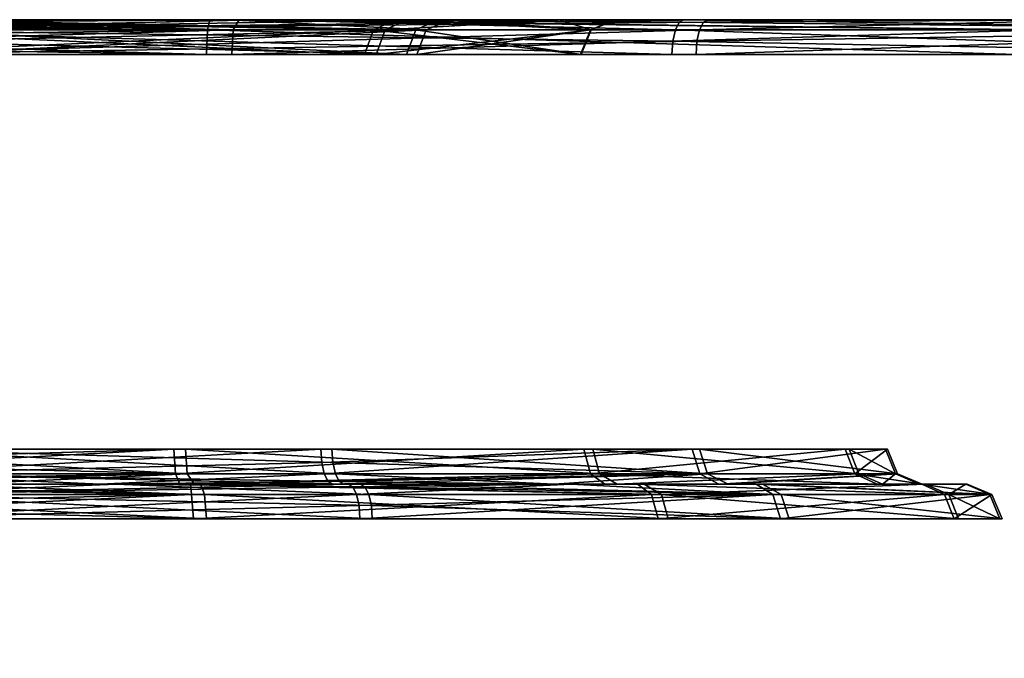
# Model space of a CAD drawing. Header units: millimetres. Extents: x -150 to 150, y -85 to 1149.
# Tile 730 of 1056: x -51.691 to -50.843, y 1008.85 to 1009.4. Entities that reach past the tile are written whole.
import ezdxf

# ---------------------------------------------------------------- set-up
doc = ezdxf.new("R2010")
doc.units = ezdxf.units.MM
doc.header["$LTSCALE"] = 21.359881
for name, color, linetype in [('1453', 7, 'CONTINUOUS'), ('1454', 7, 'CONTINUOUS'), ('1455', 7, 'CONTINUOUS'), ('1456', 7, 'CONTINUOUS'), ('1457', 7, 'CONTINUOUS'), ('1458', 7, 'CONTINUOUS'), ('1459', 7, 'CONTINUOUS'), ('1460', 7, 'CONTINUOUS'), ('1469', 7, 'CONTINUOUS'), ('1470', 7, 'CONTINUOUS'), ('1471', 7, 'CONTINUOUS'), ('1472', 7, 'CONTINUOUS'), ('1494', 7, 'CONTINUOUS'), ('1495', 7, 'CONTINUOUS'), ('1496', 7, 'CONTINUOUS'), ('1497', 7, 'CONTINUOUS'), ('1498', 7, 'CONTINUOUS'), ('1499', 7, 'CONTINUOUS'), ('1500', 7, 'CONTINUOUS'), ('1501', 7, 'CONTINUOUS'), ('1510', 7, 'CONTINUOUS'), ('1511', 7, 'CONTINUOUS'), ('1512', 7, 'CONTINUOUS'), ('1513', 7, 'CONTINUOUS'), ('692', 7, 'CONTINUOUS'), ('693', 7, 'CONTINUOUS'), ('733', 7, 'CONTINUOUS'), ('734', 7, 'CONTINUOUS'), ('9023', 7, 'CONTINUOUS'), ('9025', 7, 'CONTINUOUS')]:
    doc.layers.add(name, color=color, linetype=linetype)

msp = doc.modelspace()

# ---------------------------------------------------------------- linework, layer by layer
at = {"layer": '1453', "linetype": 'CONTINUOUS'}
for points in [[(-51.38705, 1008.97, 280.39211), (-51.82363, 1008.99121, 280.3595), (-51.8251, 1008.97, 280.35084), (-51.38705, 1008.97, 280.39211)], [(-51.39011, 1008.99121, 280.40035), (-51.82363, 1008.99121, 280.3595), (-51.38784, 1008.98148, 280.39425), (-51.39011, 1008.99121, 280.40035)], [(-51.38784, 1008.98148, 280.39425), (-51.82363, 1008.99121, 280.3595), (-51.38705, 1008.97, 280.39211), (-51.38784, 1008.98148, 280.39425)]]:
    msp.add_3dface(points, dxfattribs=at)
at = {"layer": '1454', "linetype": 'CONTINUOUS'}
for points in [[(-51.82363, 1008.99121, 280.3595), (-51.39011, 1008.99121, 280.40035), (-51.60753, 1009, 280.37238), (-51.82363, 1008.99121, 280.3595)], [(-51.82279, 1009, 280.38088), (-51.82363, 1008.99121, 280.3595), (-51.60753, 1009, 280.37238), (-51.82279, 1009, 280.38088)], [(-51.60753, 1009, 280.37238), (-51.39011, 1008.99121, 280.40035), (-51.3935, 1008.99772, 280.40947), (-51.60753, 1009, 280.37238)], [(-51.3975, 1009, 280.42024), (-51.60753, 1009, 280.37238), (-51.3935, 1008.99772, 280.40947), (-51.3975, 1009, 280.42024)]]:
    msp.add_3dface(points, dxfattribs=at)
at = {"layer": '1455', "linetype": 'CONTINUOUS'}
for points in [[(-51.97914, 1008.97, 281.98567), (-51.97835, 1008.98148, 281.98353), (-51.54256, 1008.99121, 282.01828), (-51.97914, 1008.97, 281.98567)], [(-51.97914, 1008.97, 281.98567), (-51.54256, 1008.99121, 282.01828), (-51.54109, 1008.97, 282.02695), (-51.97914, 1008.97, 281.98567)], [(-51.97835, 1008.98148, 281.98353), (-51.97608, 1008.99121, 281.97743), (-51.54256, 1008.99121, 282.01828), (-51.97835, 1008.98148, 281.98353)], [(-51.54256, 1008.99121, 282.01828), (-51.14669, 1008.99121, 281.8369), (-51.54109, 1008.97, 282.02695), (-51.54256, 1008.99121, 282.01828)], [(-51.54109, 1008.97, 282.02695), (-51.14669, 1008.99121, 281.8369), (-51.14109, 1008.97, 281.84367), (-51.54109, 1008.97, 282.02695)], [(-51.39011, 1008.99121, 280.40035), (-51.38784, 1008.98148, 280.39425), (-51.02832, 1008.97, 280.64689), (-51.39011, 1008.99121, 280.40035)], [(-51.03509, 1008.99121, 280.65249), (-51.39011, 1008.99121, 280.40035), (-51.02832, 1008.97, 280.64689), (-51.03509, 1008.99121, 280.65249)], [(-51.14669, 1008.99121, 281.8369), (-50.89455, 1008.99121, 281.48188), (-51.14109, 1008.97, 281.84367), (-51.14669, 1008.99121, 281.8369)], [(-51.14109, 1008.97, 281.84367), (-50.89455, 1008.99121, 281.48188), (-50.88632, 1008.97, 281.48494), (-51.14109, 1008.97, 281.84367)], [(-50.8537, 1008.99121, 281.04836), (-51.03509, 1008.99121, 280.65249), (-50.84504, 1008.97, 281.04689), (-50.8537, 1008.99121, 281.04836)], [(-50.84504, 1008.97, 281.04689), (-51.03509, 1008.99121, 280.65249), (-51.02832, 1008.97, 280.64689), (-50.84504, 1008.97, 281.04689)], [(-50.89455, 1008.99121, 281.48188), (-50.8537, 1008.99121, 281.04836), (-50.88632, 1008.97, 281.48494), (-50.89455, 1008.99121, 281.48188)], [(-50.88632, 1008.97, 281.48494), (-50.8537, 1008.99121, 281.04836), (-50.84504, 1008.97, 281.04689), (-50.88632, 1008.97, 281.48494)], [(-51.38784, 1008.98148, 280.39425), (-51.38705, 1008.97, 280.39211), (-51.02832, 1008.97, 280.64689), (-51.38784, 1008.98148, 280.39425)]]:
    msp.add_3dface(points, dxfattribs=at)
at = {"layer": '1456', "linetype": 'CONTINUOUS'}
for points in [[(-51.54256, 1008.99121, 282.01828), (-51.97608, 1008.99121, 281.97743), (-51.75866, 1009, 282.0054), (-51.54256, 1008.99121, 282.01828)], [(-51.5434, 1009, 281.99691), (-51.54256, 1008.99121, 282.01828), (-51.75866, 1009, 282.0054), (-51.5434, 1009, 281.99691)], [(-51.14669, 1008.99121, 281.8369), (-51.54256, 1008.99121, 282.01828), (-51.5434, 1009, 281.99691), (-51.14669, 1008.99121, 281.8369)], [(-51.15887, 1009, 281.81944), (-51.14669, 1008.99121, 281.8369), (-51.5434, 1009, 281.99691), (-51.15887, 1009, 281.81944)], [(-51.3975, 1009, 280.42024), (-51.3935, 1008.99772, 280.40947), (-51.03509, 1008.99121, 280.65249), (-51.3975, 1009, 280.42024)], [(-51.3975, 1009, 280.42024), (-51.03509, 1008.99121, 280.65249), (-51.05121, 1009, 280.66628), (-51.3975, 1009, 280.42024)], [(-51.3935, 1008.99772, 280.40947), (-51.39011, 1008.99121, 280.40035), (-51.03509, 1008.99121, 280.65249), (-51.3935, 1008.99772, 280.40947)], [(-50.89455, 1008.99121, 281.48188), (-51.14669, 1008.99121, 281.8369), (-51.15887, 1009, 281.81944), (-50.89455, 1008.99121, 281.48188)], [(-50.91401, 1009, 281.47333), (-50.89455, 1008.99121, 281.48188), (-51.15887, 1009, 281.81944), (-50.91401, 1009, 281.47333)], [(-51.03509, 1008.99121, 280.65249), (-50.8537, 1008.99121, 281.04836), (-51.05121, 1009, 280.66628), (-51.03509, 1008.99121, 280.65249)], [(-51.05121, 1009, 280.66628), (-50.8537, 1008.99121, 281.04836), (-50.8749, 1009, 281.05024), (-51.05121, 1009, 280.66628)], [(-50.8537, 1008.99121, 281.04836), (-50.89455, 1008.99121, 281.48188), (-50.91401, 1009, 281.47333), (-50.8537, 1008.99121, 281.04836)], [(-50.8749, 1009, 281.05024), (-50.8537, 1008.99121, 281.04836), (-50.91401, 1009, 281.47333), (-50.8749, 1009, 281.05024)]]:
    msp.add_3dface(points, dxfattribs=at)
at = {"layer": '1457', "linetype": 'CONTINUOUS'}
for points in [[(-51.80986, 1009.00879, 280.44077), (-51.41882, 1009.00879, 280.47762), (-51.80839, 1009.03, 280.44943), (-51.80986, 1009.00879, 280.44077)], [(-51.42108, 1009.01852, 280.48371), (-51.42188, 1009.03, 280.48585), (-51.80839, 1009.03, 280.44943), (-51.42108, 1009.01852, 280.48371)], [(-51.41882, 1009.00879, 280.47762), (-51.42108, 1009.01852, 280.48371), (-51.80839, 1009.03, 280.44943), (-51.41882, 1009.00879, 280.47762)]]:
    msp.add_3dface(points, dxfattribs=at)
at = {"layer": '1458', "linetype": 'CONTINUOUS'}
for points in [[(-51.41143, 1009, 280.45773), (-51.80986, 1009.00879, 280.44077), (-51.81356, 1009, 280.41988), (-51.41143, 1009, 280.45773)], [(-51.41882, 1009.00879, 280.47762), (-51.80986, 1009.00879, 280.44077), (-51.41543, 1009.00228, 280.46849), (-51.41882, 1009.00879, 280.47762)], [(-51.80986, 1009.00879, 280.44077), (-51.41143, 1009, 280.45773), (-51.41543, 1009.00228, 280.46849), (-51.80986, 1009.00879, 280.44077)]]:
    msp.add_3dface(points, dxfattribs=at)
at = {"layer": '1459', "linetype": 'CONTINUOUS'}
for points in [[(-51.94737, 1009.00879, 281.90017), (-51.94511, 1009.01852, 281.89407), (-51.5578, 1009.03, 281.92835), (-51.94737, 1009.00879, 281.90017)], [(-51.55633, 1009.00879, 281.93701), (-51.94737, 1009.00879, 281.90017), (-51.5578, 1009.03, 281.92835), (-51.55633, 1009.00879, 281.93701)], [(-51.94511, 1009.01852, 281.89407), (-51.94431, 1009.03, 281.89193), (-51.5578, 1009.03, 281.92835), (-51.94511, 1009.01852, 281.89407)], [(-51.20485, 1009.03, 281.76663), (-51.55633, 1009.00879, 281.93701), (-51.5578, 1009.03, 281.92835), (-51.20485, 1009.03, 281.76663)], [(-51.19925, 1009.00879, 281.7734), (-51.55633, 1009.00879, 281.93701), (-51.20485, 1009.03, 281.76663), (-51.19925, 1009.00879, 281.7734)], [(-51.42188, 1009.03, 280.48585), (-51.42108, 1009.01852, 280.48371), (-51.09858, 1009.00879, 280.70505), (-51.42188, 1009.03, 280.48585)], [(-51.42188, 1009.03, 280.48585), (-51.09858, 1009.00879, 280.70505), (-51.10535, 1009.03, 280.71065), (-51.42188, 1009.03, 280.48585)], [(-50.98005, 1009.03, 281.45011), (-51.19925, 1009.00879, 281.7734), (-51.20485, 1009.03, 281.76663), (-50.98005, 1009.03, 281.45011)], [(-50.97182, 1009.00879, 281.45317), (-51.19925, 1009.00879, 281.7734), (-50.98005, 1009.03, 281.45011), (-50.97182, 1009.00879, 281.45317)], [(-51.09858, 1009.00879, 280.70505), (-50.93497, 1009.00879, 281.06213), (-51.10535, 1009.03, 280.71065), (-51.09858, 1009.00879, 280.70505)], [(-51.10535, 1009.03, 280.71065), (-50.93497, 1009.00879, 281.06213), (-50.94363, 1009.03, 281.06359), (-51.10535, 1009.03, 280.71065)], [(-50.94363, 1009.03, 281.06359), (-50.97182, 1009.00879, 281.45317), (-50.98005, 1009.03, 281.45011), (-50.94363, 1009.03, 281.06359)], [(-50.93497, 1009.00879, 281.06213), (-50.97182, 1009.00879, 281.45317), (-50.94363, 1009.03, 281.06359), (-50.93497, 1009.00879, 281.06213)], [(-51.42108, 1009.01852, 280.48371), (-51.41882, 1009.00879, 280.47762), (-51.09858, 1009.00879, 280.70505), (-51.42108, 1009.01852, 280.48371)]]:
    msp.add_3dface(points, dxfattribs=at)
at = {"layer": '1460', "linetype": 'CONTINUOUS'}
for points in [[(-51.95476, 1009, 281.92005), (-51.95076, 1009.00228, 281.90929), (-51.55633, 1009.00879, 281.93701), (-51.95476, 1009, 281.92005)], [(-51.95476, 1009, 281.92005), (-51.55633, 1009.00879, 281.93701), (-51.55263, 1009, 281.9579), (-51.95476, 1009, 281.92005)], [(-51.95076, 1009.00228, 281.90929), (-51.94737, 1009.00879, 281.90017), (-51.55633, 1009.00879, 281.93701), (-51.95076, 1009.00228, 281.90929)], [(-51.55633, 1009.00879, 281.93701), (-51.19925, 1009.00879, 281.7734), (-51.55263, 1009, 281.9579), (-51.55633, 1009.00879, 281.93701)], [(-51.55263, 1009, 281.9579), (-51.19925, 1009.00879, 281.7734), (-51.1868, 1009, 281.79063), (-51.55263, 1009, 281.9579)], [(-51.41882, 1009.00879, 280.47762), (-51.41543, 1009.00228, 280.46849), (-51.23058, 1009, 280.55357), (-51.41882, 1009.00879, 280.47762)], [(-51.09858, 1009.00879, 280.70505), (-51.41882, 1009.00879, 280.47762), (-51.23058, 1009, 280.55357), (-51.09858, 1009.00879, 280.70505)], [(-51.08067, 1009, 280.69342), (-51.09858, 1009.00879, 280.70505), (-51.23058, 1009, 280.55357), (-51.08067, 1009, 280.69342)], [(-51.19925, 1009.00879, 281.7734), (-50.97182, 1009.00879, 281.45317), (-50.9524, 1009, 281.4618), (-51.19925, 1009.00879, 281.7734)], [(-51.1868, 1009, 281.79063), (-51.19925, 1009.00879, 281.7734), (-50.9524, 1009, 281.4618), (-51.1868, 1009, 281.79063)], [(-50.93497, 1009.00879, 281.06213), (-51.09858, 1009.00879, 280.70505), (-51.08067, 1009, 280.69342), (-50.93497, 1009.00879, 281.06213)], [(-50.91371, 1009, 281.06063), (-50.93497, 1009.00879, 281.06213), (-51.08067, 1009, 280.69342), (-50.91371, 1009, 281.06063)], [(-50.97182, 1009.00879, 281.45317), (-50.93497, 1009.00879, 281.06213), (-50.91371, 1009, 281.06063), (-50.97182, 1009.00879, 281.45317)], [(-50.9524, 1009, 281.4618), (-50.97182, 1009.00879, 281.45317), (-50.91371, 1009, 281.06063), (-50.9524, 1009, 281.4618)], [(-51.41543, 1009.00228, 280.46849), (-51.41143, 1009, 280.45773), (-51.23058, 1009, 280.55357), (-51.41543, 1009.00228, 280.46849)]]:
    msp.add_3dface(points, dxfattribs=at)
at = {"layer": '1469', "linetype": 'CONTINUOUS'}
for points in [[(-51.83722, 1009.39121, 279.53728), (-51.10535, 1009.39121, 279.63397), (-51.83641, 1009.37, 279.54603), (-51.83722, 1009.39121, 279.53728)], [(-51.10535, 1009.39121, 279.63397), (-51.10762, 1009.38148, 279.64006), (-51.83641, 1009.37, 279.54603), (-51.10535, 1009.39121, 279.63397)], [(-51.10762, 1009.38148, 279.64006), (-51.10841, 1009.37, 279.6422), (-51.83641, 1009.37, 279.54603), (-51.10762, 1009.38148, 279.64006)]]:
    msp.add_3dface(points, dxfattribs=at)
at = {"layer": '1470', "linetype": 'CONTINUOUS'}
for points in [[(-51.09796, 1009.4, 279.61408), (-51.83722, 1009.39121, 279.53728), (-51.83921, 1009.4, 279.51616), (-51.09796, 1009.4, 279.61408)], [(-51.83722, 1009.39121, 279.53728), (-51.09796, 1009.4, 279.61408), (-51.10196, 1009.39772, 279.62484), (-51.83722, 1009.39121, 279.53728)], [(-51.10535, 1009.39121, 279.63397), (-51.83722, 1009.39121, 279.53728), (-51.10196, 1009.39772, 279.62484), (-51.10535, 1009.39121, 279.63397)]]:
    msp.add_3dface(points, dxfattribs=at)
at = {"layer": '1471', "linetype": 'CONTINUOUS'}
for points in [[(-52.26084, 1009.39121, 282.74382), (-52.25857, 1009.38148, 282.73772), (-51.52978, 1009.37, 282.83175), (-52.26084, 1009.39121, 282.74382)], [(-51.52896, 1009.39121, 282.8405), (-52.26084, 1009.39121, 282.74382), (-51.52978, 1009.37, 282.83175), (-51.52896, 1009.39121, 282.8405)], [(-50.83215, 1009.37, 282.60254), (-51.52896, 1009.39121, 282.8405), (-51.52978, 1009.37, 282.83175), (-50.83215, 1009.37, 282.60254)], [(-50.82762, 1009.39121, 282.61007), (-51.52896, 1009.39121, 282.8405), (-50.83215, 1009.37, 282.60254), (-50.82762, 1009.39121, 282.61007)], [(-51.10841, 1009.37, 279.6422), (-51.10762, 1009.38148, 279.64006), (-50.48791, 1009.39121, 280.03863), (-51.10841, 1009.37, 279.6422)], [(-51.10841, 1009.37, 279.6422), (-50.48791, 1009.39121, 280.03863), (-50.49424, 1009.37, 280.04472), (-51.10841, 1009.37, 279.6422)], [(-51.10762, 1009.38148, 279.64006), (-51.10535, 1009.39121, 279.63397), (-50.48791, 1009.39121, 280.03863), (-51.10762, 1009.38148, 279.64006)], [(-52.25857, 1009.38148, 282.73772), (-52.25777, 1009.37, 282.73558), (-51.52978, 1009.37, 282.83175), (-52.25857, 1009.38148, 282.73772)]]:
    msp.add_3dface(points, dxfattribs=at)
at = {"layer": '1472', "linetype": 'CONTINUOUS'}
for points in [[(-52.26822, 1009.4, 282.7637), (-52.26422, 1009.39772, 282.75294), (-51.52896, 1009.39121, 282.8405), (-52.26822, 1009.4, 282.7637)], [(-52.26822, 1009.4, 282.7637), (-51.52896, 1009.39121, 282.8405), (-51.52698, 1009.4, 282.86162), (-52.26822, 1009.4, 282.7637)], [(-52.26422, 1009.39772, 282.75294), (-52.26084, 1009.39121, 282.74382), (-51.52896, 1009.39121, 282.8405), (-52.26422, 1009.39772, 282.75294)], [(-51.52896, 1009.39121, 282.8405), (-50.82762, 1009.39121, 282.61007), (-51.52698, 1009.4, 282.86162), (-51.52896, 1009.39121, 282.8405)], [(-51.52698, 1009.4, 282.86162), (-50.82762, 1009.39121, 282.61007), (-50.8173, 1009.4, 282.62862), (-51.52698, 1009.4, 282.86162)], [(-51.10535, 1009.39121, 279.63397), (-51.10196, 1009.39772, 279.62484), (-50.76073, 1009.4, 279.78474), (-51.10535, 1009.39121, 279.63397)], [(-50.48791, 1009.39121, 280.03863), (-51.10535, 1009.39121, 279.63397), (-50.76073, 1009.4, 279.78474), (-50.48791, 1009.39121, 280.03863)], [(-51.10196, 1009.39772, 279.62484), (-51.09796, 1009.4, 279.61408), (-50.76073, 1009.4, 279.78474), (-51.10196, 1009.39772, 279.62484)]]:
    msp.add_3dface(points, dxfattribs=at)
at = {"layer": '1494', "linetype": 'CONTINUOUS'}
for points in [[(-51.40067, 1008.99121, 319.60349), (-51.39849, 1008.98148, 319.60962), (-51.83628, 1008.97, 319.64719), (-51.40067, 1008.99121, 319.60349)], [(-51.8347, 1008.99121, 319.63855), (-51.40067, 1008.99121, 319.60349), (-51.83628, 1008.97, 319.64719), (-51.8347, 1008.99121, 319.63855)], [(-51.39849, 1008.98148, 319.60962), (-51.39772, 1008.97, 319.61177), (-51.83628, 1008.97, 319.64719), (-51.39849, 1008.98148, 319.60962)]]:
    msp.add_3dface(points, dxfattribs=at)
at = {"layer": '1495', "linetype": 'CONTINUOUS'}
for points in [[(-51.40779, 1009, 319.58351), (-51.8347, 1008.99121, 319.63855), (-51.83121, 1009, 319.61762), (-51.40779, 1009, 319.58351)], [(-51.8347, 1008.99121, 319.63855), (-51.40779, 1009, 319.58351), (-51.40394, 1008.99772, 319.59433), (-51.8347, 1008.99121, 319.63855)], [(-51.40067, 1008.99121, 319.60349), (-51.8347, 1008.99121, 319.63855), (-51.40394, 1008.99772, 319.59433), (-51.40067, 1008.99121, 319.60349)]]:
    msp.add_3dface(points, dxfattribs=at)
at = {"layer": '1496', "linetype": 'CONTINUOUS'}
for points in [[(-51.96552, 1008.99121, 318.01872), (-51.9677, 1008.98148, 318.0126), (-51.5299, 1008.97, 317.97503), (-51.96552, 1008.99121, 318.01872)], [(-51.53149, 1008.99121, 317.98367), (-51.96552, 1008.99121, 318.01872), (-51.5299, 1008.97, 317.97503), (-51.53149, 1008.99121, 317.98367)], [(-51.13808, 1008.99121, 318.17033), (-51.53149, 1008.99121, 317.98367), (-51.13239, 1008.97, 318.16364), (-51.13808, 1008.99121, 318.17033)], [(-51.13239, 1008.97, 318.16364), (-51.53149, 1008.99121, 317.98367), (-51.5299, 1008.97, 317.97503), (-51.13239, 1008.97, 318.16364)], [(-51.39849, 1008.98148, 319.60962), (-51.40067, 1008.99121, 319.60349), (-51.04231, 1008.99121, 319.35612), (-51.39849, 1008.98148, 319.60962)], [(-51.39772, 1008.97, 319.61177), (-51.39849, 1008.98148, 319.60962), (-51.04231, 1008.99121, 319.35612), (-51.39772, 1008.97, 319.61177)], [(-51.39772, 1008.97, 319.61177), (-51.04231, 1008.99121, 319.35612), (-51.03562, 1008.97, 319.36182), (-51.39772, 1008.97, 319.61177)], [(-50.89071, 1008.99121, 318.52868), (-51.13808, 1008.99121, 318.17033), (-50.88243, 1008.97, 318.52573), (-50.89071, 1008.99121, 318.52868)], [(-50.88243, 1008.97, 318.52573), (-51.13808, 1008.99121, 318.17033), (-51.13239, 1008.97, 318.16364), (-50.88243, 1008.97, 318.52573)], [(-51.04231, 1008.99121, 319.35612), (-50.85566, 1008.99121, 318.96272), (-51.03562, 1008.97, 319.36182), (-51.04231, 1008.99121, 319.35612)], [(-51.03562, 1008.97, 319.36182), (-50.85566, 1008.99121, 318.96272), (-50.84701, 1008.97, 318.9643), (-51.03562, 1008.97, 319.36182)], [(-50.85566, 1008.99121, 318.96272), (-50.89071, 1008.99121, 318.52868), (-50.84701, 1008.97, 318.9643), (-50.85566, 1008.99121, 318.96272)], [(-50.84701, 1008.97, 318.9643), (-50.89071, 1008.99121, 318.52868), (-50.88243, 1008.97, 318.52573), (-50.84701, 1008.97, 318.9643)], [(-51.9677, 1008.98148, 318.0126), (-51.96847, 1008.97, 318.01044), (-51.5299, 1008.97, 317.97503), (-51.9677, 1008.98148, 318.0126)]]:
    msp.add_3dface(points, dxfattribs=at)
at = {"layer": '1497', "linetype": 'CONTINUOUS'}
for points in [[(-51.96225, 1008.99772, 318.02789), (-51.96552, 1008.99121, 318.01872), (-51.53149, 1008.99121, 317.98367), (-51.96225, 1008.99772, 318.02789)], [(-51.9584, 1009, 318.0387), (-51.96225, 1008.99772, 318.02789), (-51.53149, 1008.99121, 317.98367), (-51.9584, 1009, 318.0387)], [(-51.9584, 1009, 318.0387), (-51.53149, 1008.99121, 317.98367), (-51.53497, 1009, 318.0046), (-51.9584, 1009, 318.0387)], [(-51.53149, 1008.99121, 317.98367), (-51.13808, 1008.99121, 318.17033), (-51.53497, 1009, 318.0046), (-51.53149, 1008.99121, 317.98367)], [(-51.53497, 1009, 318.0046), (-51.13808, 1008.99121, 318.17033), (-51.1531, 1009, 318.1854), (-51.53497, 1009, 318.0046)], [(-51.40394, 1008.99772, 319.59433), (-51.40779, 1009, 319.58351), (-51.21613, 1009, 319.48516), (-51.40394, 1008.99772, 319.59433)], [(-51.40067, 1008.99121, 319.60349), (-51.40394, 1008.99772, 319.59433), (-51.21613, 1009, 319.48516), (-51.40067, 1008.99121, 319.60349)], [(-51.04231, 1008.99121, 319.35612), (-51.40067, 1008.99121, 319.60349), (-51.21613, 1009, 319.48516), (-51.04231, 1008.99121, 319.35612)], [(-51.0567, 1009, 319.34029), (-51.04231, 1008.99121, 319.35612), (-51.21613, 1009, 319.48516), (-51.0567, 1009, 319.34029)], [(-51.1531, 1009, 318.1854), (-51.13808, 1008.99121, 318.17033), (-50.91111, 1009, 318.53464), (-51.1531, 1009, 318.1854)], [(-51.13808, 1008.99121, 318.17033), (-50.89071, 1008.99121, 318.52868), (-50.91111, 1009, 318.53464), (-51.13808, 1008.99121, 318.17033)], [(-50.85566, 1008.99121, 318.96272), (-51.04231, 1008.99121, 319.35612), (-51.0567, 1009, 319.34029), (-50.85566, 1008.99121, 318.96272)], [(-50.87621, 1009, 318.95718), (-50.85566, 1008.99121, 318.96272), (-51.0567, 1009, 319.34029), (-50.87621, 1009, 318.95718)], [(-50.91111, 1009, 318.53464), (-50.89071, 1008.99121, 318.52868), (-50.87621, 1009, 318.95718), (-50.91111, 1009, 318.53464)], [(-50.89071, 1008.99121, 318.52868), (-50.85566, 1008.99121, 318.96272), (-50.87621, 1009, 318.95718), (-50.89071, 1008.99121, 318.52868)]]:
    msp.add_3dface(points, dxfattribs=at)
at = {"layer": '1498', "linetype": 'CONTINUOUS'}
for points in [[(-51.43053, 1009.01852, 319.51973), (-51.81985, 1009.00879, 319.55747), (-51.43129, 1009.03, 319.51758), (-51.43053, 1009.01852, 319.51973)], [(-51.43129, 1009.03, 319.51758), (-51.81985, 1009.00879, 319.55747), (-51.81826, 1009.03, 319.54883), (-51.43129, 1009.03, 319.51758)], [(-51.42834, 1009.00879, 319.52585), (-51.81985, 1009.00879, 319.55747), (-51.43053, 1009.01852, 319.51973), (-51.42834, 1009.00879, 319.52585)]]:
    msp.add_3dface(points, dxfattribs=at)
at = {"layer": '1499', "linetype": 'CONTINUOUS'}
for points in [[(-51.82609, 1009, 319.57789), (-51.81985, 1009.00879, 319.55747), (-51.62136, 1009, 319.58866), (-51.82609, 1009, 319.57789)], [(-51.81985, 1009.00879, 319.55747), (-51.42834, 1009.00879, 319.52585), (-51.62136, 1009, 319.58866), (-51.81985, 1009.00879, 319.55747)], [(-51.62136, 1009, 319.58866), (-51.42834, 1009.00879, 319.52585), (-51.42508, 1009.00228, 319.53502), (-51.62136, 1009, 319.58866)], [(-51.42122, 1009, 319.54583), (-51.62136, 1009, 319.58866), (-51.42508, 1009.00228, 319.53502), (-51.42122, 1009, 319.54583)]]:
    msp.add_3dface(points, dxfattribs=at)
at = {"layer": '1500', "linetype": 'CONTINUOUS'}
for points in [[(-51.93489, 1009.03, 318.10464), (-51.93566, 1009.01852, 318.10249), (-51.54634, 1009.00879, 318.06475), (-51.93489, 1009.03, 318.10464)], [(-51.93489, 1009.03, 318.10464), (-51.54634, 1009.00879, 318.06475), (-51.54793, 1009.03, 318.07339), (-51.93489, 1009.03, 318.10464)], [(-51.54634, 1009.00879, 318.06475), (-51.19148, 1009.00879, 318.23312), (-51.54793, 1009.03, 318.07339), (-51.54634, 1009.00879, 318.06475)], [(-51.54793, 1009.03, 318.07339), (-51.19148, 1009.00879, 318.23312), (-51.19718, 1009.03, 318.23981), (-51.54793, 1009.03, 318.07339)], [(-51.43053, 1009.01852, 319.51973), (-51.43129, 1009.03, 319.51758), (-51.11179, 1009.03, 319.29703), (-51.43053, 1009.01852, 319.51973)], [(-51.42834, 1009.00879, 319.52585), (-51.43053, 1009.01852, 319.51973), (-51.11179, 1009.03, 319.29703), (-51.42834, 1009.00879, 319.52585)], [(-51.1051, 1009.00879, 319.30272), (-51.42834, 1009.00879, 319.52585), (-51.11179, 1009.03, 319.29703), (-51.1051, 1009.00879, 319.30272)], [(-51.19148, 1009.00879, 318.23312), (-50.96835, 1009.00879, 318.55636), (-51.19718, 1009.03, 318.23981), (-51.19148, 1009.00879, 318.23312)], [(-51.19718, 1009.03, 318.23981), (-50.96835, 1009.00879, 318.55636), (-50.97663, 1009.03, 318.55931), (-51.19718, 1009.03, 318.23981)], [(-50.94538, 1009.03, 318.94628), (-51.1051, 1009.00879, 319.30272), (-51.11179, 1009.03, 319.29703), (-50.94538, 1009.03, 318.94628)], [(-50.93673, 1009.00879, 318.94786), (-51.1051, 1009.00879, 319.30272), (-50.94538, 1009.03, 318.94628), (-50.93673, 1009.00879, 318.94786)], [(-50.96835, 1009.00879, 318.55636), (-50.93673, 1009.00879, 318.94786), (-50.97663, 1009.03, 318.55931), (-50.96835, 1009.00879, 318.55636)], [(-50.97663, 1009.03, 318.55931), (-50.93673, 1009.00879, 318.94786), (-50.94538, 1009.03, 318.94628), (-50.97663, 1009.03, 318.55931)], [(-51.93566, 1009.01852, 318.10249), (-51.93784, 1009.00879, 318.09636), (-51.54634, 1009.00879, 318.06475), (-51.93566, 1009.01852, 318.10249)]]:
    msp.add_3dface(points, dxfattribs=at)
at = {"layer": '1501', "linetype": 'CONTINUOUS'}
for points in [[(-51.54634, 1009.00879, 318.06475), (-51.93784, 1009.00879, 318.09636), (-51.74483, 1009, 318.03355), (-51.54634, 1009.00879, 318.06475)], [(-51.5401, 1009, 318.04433), (-51.54634, 1009.00879, 318.06475), (-51.74483, 1009, 318.03355), (-51.5401, 1009, 318.04433)], [(-51.19148, 1009.00879, 318.23312), (-51.54634, 1009.00879, 318.06475), (-51.5401, 1009, 318.04433), (-51.19148, 1009.00879, 318.23312)], [(-51.17616, 1009, 318.2183), (-51.19148, 1009.00879, 318.23312), (-51.5401, 1009, 318.04433), (-51.17616, 1009, 318.2183)], [(-51.42508, 1009.00228, 319.53502), (-51.42834, 1009.00879, 319.52585), (-51.1051, 1009.00879, 319.30272), (-51.42508, 1009.00228, 319.53502)], [(-51.42122, 1009, 319.54583), (-51.42508, 1009.00228, 319.53502), (-51.1051, 1009.00879, 319.30272), (-51.42122, 1009, 319.54583)], [(-51.42122, 1009, 319.54583), (-51.1051, 1009.00879, 319.30272), (-51.08884, 1009, 319.31634), (-51.42122, 1009, 319.54583)], [(-50.96835, 1009.00879, 318.55636), (-51.19148, 1009.00879, 318.23312), (-51.17616, 1009, 318.2183), (-50.96835, 1009.00879, 318.55636)], [(-50.94792, 1009, 318.55048), (-50.96835, 1009.00879, 318.55636), (-51.17616, 1009, 318.2183), (-50.94792, 1009, 318.55048)], [(-51.1051, 1009.00879, 319.30272), (-50.93673, 1009.00879, 318.94786), (-51.08884, 1009, 319.31634), (-51.1051, 1009.00879, 319.30272)], [(-51.08884, 1009, 319.31634), (-50.93673, 1009.00879, 318.94786), (-50.91612, 1009, 318.95306), (-51.08884, 1009, 319.31634)], [(-50.93673, 1009.00879, 318.94786), (-50.96835, 1009.00879, 318.55636), (-50.94792, 1009, 318.55048), (-50.93673, 1009.00879, 318.94786)], [(-50.91612, 1009, 318.95306), (-50.93673, 1009.00879, 318.94786), (-50.94792, 1009, 318.55048), (-50.91612, 1009, 318.95306)]]:
    msp.add_3dface(points, dxfattribs=at)
at = {"layer": '1510', "linetype": 'CONTINUOUS'}
for points in [[(-51.12618, 1009.39121, 320.37361), (-51.85928, 1009.39121, 320.46051), (-51.12837, 1009.38148, 320.36749), (-51.12618, 1009.39121, 320.37361)], [(-51.12837, 1009.38148, 320.36749), (-51.85928, 1009.39121, 320.46051), (-51.12913, 1009.37, 320.36534), (-51.12837, 1009.38148, 320.36749)], [(-51.12913, 1009.37, 320.36534), (-51.85928, 1009.39121, 320.46051), (-51.85835, 1009.37, 320.45177), (-51.12913, 1009.37, 320.36534)]]:
    msp.add_3dface(points, dxfattribs=at)
at = {"layer": '1511', "linetype": 'CONTINUOUS'}
for points in [[(-51.86468, 1009.4, 320.48127), (-51.85928, 1009.39121, 320.46051), (-51.4871, 1009.4, 320.47964), (-51.86468, 1009.4, 320.48127)], [(-51.85928, 1009.39121, 320.46051), (-51.12618, 1009.39121, 320.37361), (-51.4871, 1009.4, 320.47964), (-51.85928, 1009.39121, 320.46051)], [(-51.4871, 1009.4, 320.47964), (-51.12618, 1009.39121, 320.37361), (-51.12292, 1009.39772, 320.38278), (-51.4871, 1009.4, 320.47964)], [(-51.11906, 1009.4, 320.3936), (-51.4871, 1009.4, 320.47964), (-51.12292, 1009.39772, 320.38278), (-51.11906, 1009.4, 320.3936)]]:
    msp.add_3dface(points, dxfattribs=at)
at = {"layer": '1512', "linetype": 'CONTINUOUS'}
for points in [[(-52.23782, 1009.38148, 317.25473), (-52.24, 1009.39121, 317.2486), (-51.50691, 1009.39121, 317.1617), (-52.23782, 1009.38148, 317.25473)], [(-52.23705, 1009.37, 317.25688), (-52.23782, 1009.38148, 317.25473), (-51.50691, 1009.39121, 317.1617), (-52.23705, 1009.37, 317.25688)], [(-52.23705, 1009.37, 317.25688), (-51.50691, 1009.39121, 317.1617), (-51.50784, 1009.37, 317.17044), (-52.23705, 1009.37, 317.25688)], [(-51.50691, 1009.39121, 317.1617), (-50.80871, 1009.39121, 317.40149), (-51.50784, 1009.37, 317.17044), (-51.50691, 1009.39121, 317.1617)], [(-51.50784, 1009.37, 317.17044), (-50.80871, 1009.39121, 317.40149), (-50.81334, 1009.37, 317.40896), (-51.50784, 1009.37, 317.17044)], [(-51.12618, 1009.39121, 320.37361), (-51.12837, 1009.38148, 320.36749), (-50.50964, 1009.37, 319.97107), (-51.12618, 1009.39121, 320.37361)], [(-50.50339, 1009.39121, 319.97724), (-51.12618, 1009.39121, 320.37361), (-50.50964, 1009.37, 319.97107), (-50.50339, 1009.39121, 319.97724)], [(-51.12837, 1009.38148, 320.36749), (-51.12913, 1009.37, 320.36534), (-50.50964, 1009.37, 319.97107), (-51.12837, 1009.38148, 320.36749)]]:
    msp.add_3dface(points, dxfattribs=at)
at = {"layer": '1513', "linetype": 'CONTINUOUS'}
for points in [[(-51.50691, 1009.39121, 317.1617), (-52.24, 1009.39121, 317.2486), (-51.87909, 1009.4, 317.14258), (-51.50691, 1009.39121, 317.1617)], [(-51.50151, 1009.4, 317.14095), (-51.50691, 1009.39121, 317.1617), (-51.87909, 1009.4, 317.14258), (-51.50151, 1009.4, 317.14095)], [(-50.80871, 1009.39121, 317.40149), (-51.50691, 1009.39121, 317.1617), (-51.50151, 1009.4, 317.14095), (-50.80871, 1009.39121, 317.40149)], [(-50.79664, 1009.4, 317.38401), (-50.80871, 1009.39121, 317.40149), (-51.50151, 1009.4, 317.14095), (-50.79664, 1009.4, 317.38401)], [(-51.12292, 1009.39772, 320.38278), (-51.12618, 1009.39121, 320.37361), (-50.50339, 1009.39121, 319.97724), (-51.12292, 1009.39772, 320.38278)], [(-51.11906, 1009.4, 320.3936), (-51.12292, 1009.39772, 320.38278), (-50.50339, 1009.39121, 319.97724), (-51.11906, 1009.4, 320.3936)], [(-51.11906, 1009.4, 320.3936), (-50.50339, 1009.39121, 319.97724), (-50.48829, 1009.4, 319.99215), (-51.11906, 1009.4, 320.3936)]]:
    msp.add_3dface(points, dxfattribs=at)
at = {"layer": '692', "linetype": 'CONTINUOUS'}
for points in [[(-51.39384, 1009.37, 256.4102), (-51.86434, 1009.39121, 256.97659), (-51.8696, 1009.37, 256.96955), (-51.39384, 1009.37, 256.4102)], [(-51.38605, 1009.39121, 256.41426), (-51.86434, 1009.39121, 256.97659), (-51.39384, 1009.37, 256.4102), (-51.38605, 1009.39121, 256.41426)], [(-51.78805, 1009.37, 254.3908), (-51.78657, 1009.38148, 254.38906), (-51.34055, 1009.39121, 254.97554), (-51.78805, 1009.37, 254.3908)], [(-51.78805, 1009.37, 254.3908), (-51.34055, 1009.39121, 254.97554), (-51.34858, 1009.37, 254.9791), (-51.78805, 1009.37, 254.3908)], [(-51.78657, 1009.38148, 254.38906), (-51.78235, 1009.39121, 254.3841), (-51.34055, 1009.39121, 254.97554), (-51.78657, 1009.38148, 254.38906)], [(-51.20789, 1009.37, 255.69981), (-51.38605, 1009.39121, 256.41426), (-51.39384, 1009.37, 256.4102), (-51.20789, 1009.37, 255.69981)], [(-51.19911, 1009.39121, 255.70009), (-51.38605, 1009.39121, 256.41426), (-51.20789, 1009.37, 255.69981), (-51.19911, 1009.39121, 255.70009)], [(-51.34055, 1009.39121, 254.97554), (-51.19911, 1009.39121, 255.70009), (-51.34858, 1009.37, 254.9791), (-51.34055, 1009.39121, 254.97554)], [(-51.34858, 1009.37, 254.9791), (-51.19911, 1009.39121, 255.70009), (-51.20789, 1009.37, 255.69981), (-51.34858, 1009.37, 254.9791)]]:
    msp.add_3dface(points, dxfattribs=at)
at = {"layer": '693', "linetype": 'CONTINUOUS'}
for points in [[(-51.86434, 1009.39121, 256.97659), (-51.38605, 1009.39121, 256.41426), (-51.85046, 1009.4, 256.9927), (-51.86434, 1009.39121, 256.97659)], [(-51.85046, 1009.4, 256.9927), (-51.38605, 1009.39121, 256.41426), (-51.36699, 1009.4, 256.42359), (-51.85046, 1009.4, 256.9927)], [(-51.78235, 1009.39121, 254.3841), (-51.77605, 1009.39772, 254.37669), (-51.51008, 1009.4, 254.64365), (-51.78235, 1009.39121, 254.3841)], [(-51.34055, 1009.39121, 254.97554), (-51.78235, 1009.39121, 254.3841), (-51.51008, 1009.4, 254.64365), (-51.34055, 1009.39121, 254.97554)], [(-51.77605, 1009.39772, 254.37669), (-51.76861, 1009.4, 254.36794), (-51.51008, 1009.4, 254.64365), (-51.77605, 1009.39772, 254.37669)], [(-51.31988, 1009.4, 254.96983), (-51.34055, 1009.39121, 254.97554), (-51.51008, 1009.4, 254.64365), (-51.31988, 1009.4, 254.96983)], [(-51.38605, 1009.39121, 256.41426), (-51.19911, 1009.39121, 255.70009), (-51.36699, 1009.4, 256.42359), (-51.38605, 1009.39121, 256.41426)], [(-51.36699, 1009.4, 256.42359), (-51.19911, 1009.39121, 255.70009), (-51.17794, 1009.4, 255.7018), (-51.36699, 1009.4, 256.42359)], [(-51.19911, 1009.39121, 255.70009), (-51.34055, 1009.39121, 254.97554), (-51.31988, 1009.4, 254.96983), (-51.19911, 1009.39121, 255.70009)], [(-51.17794, 1009.4, 255.7018), (-51.19911, 1009.39121, 255.70009), (-51.31988, 1009.4, 254.96983), (-51.17794, 1009.4, 255.7018)]]:
    msp.add_3dface(points, dxfattribs=at)
at = {"layer": '733', "linetype": 'CONTINUOUS'}
for points in [[(-51.84667, 1009.39121, 343.03679), (-51.37594, 1009.39121, 343.60547), (-51.85202, 1009.37, 343.04376), (-51.84667, 1009.39121, 343.03679)], [(-51.85202, 1009.37, 343.04376), (-51.37594, 1009.39121, 343.60547), (-51.38378, 1009.37, 343.60942), (-51.85202, 1009.37, 343.04376)], [(-51.79933, 1009.39121, 345.63015), (-51.80348, 1009.38148, 345.62514), (-51.35765, 1009.37, 345.041), (-51.79933, 1009.39121, 345.63015)], [(-51.34966, 1009.39121, 345.04467), (-51.79933, 1009.39121, 345.63015), (-51.35765, 1009.37, 345.041), (-51.34966, 1009.39121, 345.04467)], [(-51.37594, 1009.39121, 343.60547), (-51.19856, 1009.39121, 344.32207), (-51.38378, 1009.37, 343.60942), (-51.37594, 1009.39121, 343.60547)], [(-51.38378, 1009.37, 343.60942), (-51.19856, 1009.39121, 344.32207), (-51.20734, 1009.37, 344.32223), (-51.38378, 1009.37, 343.60942)], [(-51.20734, 1009.37, 344.32223), (-51.34966, 1009.39121, 345.04467), (-51.35765, 1009.37, 345.041), (-51.20734, 1009.37, 344.32223)], [(-51.19856, 1009.39121, 344.32207), (-51.34966, 1009.39121, 345.04467), (-51.20734, 1009.37, 344.32223), (-51.19856, 1009.39121, 344.32207)], [(-51.80348, 1009.38148, 345.62514), (-51.80494, 1009.37, 345.62338), (-51.35765, 1009.37, 345.041), (-51.80348, 1009.38148, 345.62514)]]:
    msp.add_3dface(points, dxfattribs=at)
at = {"layer": '734', "linetype": 'CONTINUOUS'}
for points in [[(-51.37594, 1009.39121, 343.60547), (-51.84667, 1009.39121, 343.03679), (-51.35766, 1009.4, 343.5946), (-51.37594, 1009.39121, 343.60547)], [(-51.35766, 1009.4, 343.5946), (-51.84667, 1009.39121, 343.03679), (-51.83417, 1009.4, 343.01965), (-51.35766, 1009.4, 343.5946)], [(-51.79313, 1009.39772, 345.63764), (-51.79933, 1009.39121, 345.63015), (-51.34966, 1009.39121, 345.04467), (-51.79313, 1009.39772, 345.63764)], [(-51.78581, 1009.4, 345.64649), (-51.79313, 1009.39772, 345.63764), (-51.34966, 1009.39121, 345.04467), (-51.78581, 1009.4, 345.64649)], [(-51.78581, 1009.4, 345.64649), (-51.34966, 1009.39121, 345.04467), (-51.33038, 1009.4, 345.05351), (-51.78581, 1009.4, 345.64649)], [(-51.19856, 1009.39121, 344.32207), (-51.37594, 1009.39121, 343.60547), (-51.22646, 1009.4, 343.94797), (-51.19856, 1009.39121, 344.32207)], [(-51.22646, 1009.4, 343.94797), (-51.37594, 1009.39121, 343.60547), (-51.35766, 1009.4, 343.5946), (-51.22646, 1009.4, 343.94797)], [(-51.34966, 1009.39121, 345.04467), (-51.19856, 1009.39121, 344.32207), (-51.33038, 1009.4, 345.05351), (-51.34966, 1009.39121, 345.04467)], [(-51.33038, 1009.4, 345.05351), (-51.19856, 1009.39121, 344.32207), (-51.17733, 1009.4, 344.32241), (-51.33038, 1009.4, 345.05351)], [(-51.17733, 1009.4, 344.32241), (-51.19856, 1009.39121, 344.32207), (-51.22646, 1009.4, 343.94797), (-51.17733, 1009.4, 344.32241)]]:
    msp.add_3dface(points, dxfattribs=at)
at = {"layer": '9023', "linetype": 'CONTINUOUS'}
for points in [[(-57.6942, 1009.4, 438.6983), (-46.58738, 1009.4, 442.81551), (-68.23326, 1009.4, 166.1678), (-57.6942, 1009.4, 438.6983)], [(-68.23326, 1009.4, 166.1678), (-46.58738, 1009.4, 442.81551), (-46.46939, 1009.4, 157.14606), (-68.23326, 1009.4, 166.1678)]]:
    msp.add_3dface(points, dxfattribs=at)
at = {"layer": '9025', "linetype": 'CONTINUOUS'}
for points in [[(-57.6942, 1007.9, 161.3017), (-68.23326, 1009.4, 166.1678), (-46.46939, 1009.4, 157.14606), (-57.6942, 1007.9, 161.3017)], [(-68.23326, 1007.9, 433.8322), (-46.46939, 1007.9, 442.85394), (-57.6942, 1009.4, 438.6983), (-68.23326, 1007.9, 433.8322)], [(-46.58738, 1007.9, 157.18449), (-57.6942, 1007.9, 161.3017), (-46.46939, 1009.4, 157.14606), (-46.58738, 1007.9, 157.18449)], [(-46.46939, 1007.9, 442.85394), (-46.58738, 1009.4, 442.81551), (-57.6942, 1009.4, 438.6983), (-46.46939, 1007.9, 442.85394)]]:
    msp.add_3dface(points, dxfattribs=at)

doc.saveas('drawing.dxf')
